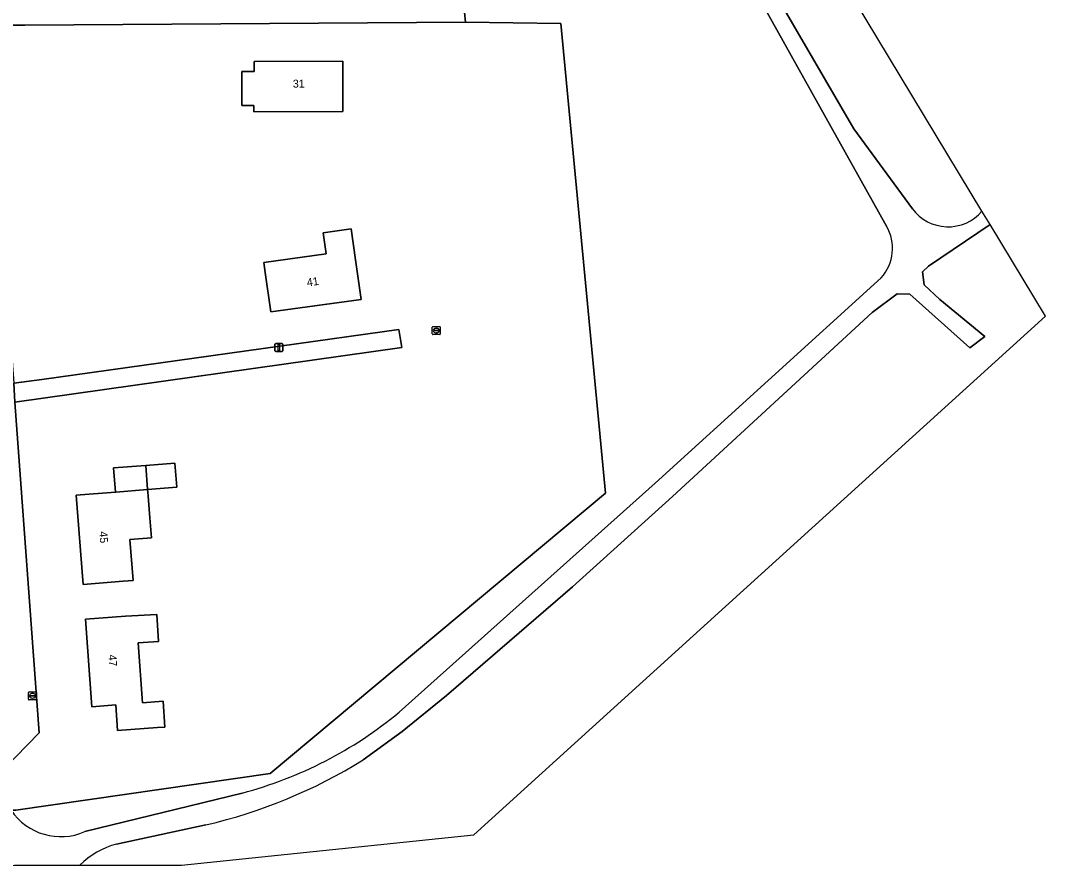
# Model space of a CAD drawing. Extents: x 162661 to 163484, y 380247 to 381230.
# Drawn here: x 163148.6 to 163279, y 380286.1 to 380392.3 of the extents above; entities that cross this region are included whole.
import ezdxf

# ---------------------------------------------------------------- set-up
doc = ezdxf.new("R2010")
doc.units = 0
for name, color, linetype in [('IMGEO_Erf', 7, 'Continuous'), ('IMGEO_Gemengd_bos', 7, 'Continuous'), ('IMGEO_Grasland_overig', 7, 'Continuous'), ('IMGEO_Groenvoorziening', 7, 'Continuous'), ('IMGEO_Lichtmast', 7, 'Continuous'), ('IMGEO_Naaldbos', 7, 'Continuous'), ('IMGEO_Pand', 7, 'Continuous'), ('IMGEO_Pand_nummerreeks', 7, 'Continuous'), ('IMGEO_Rioolput', 7, 'Continuous'), ('IMGEO_Voetpad_open', 7, 'Continuous')]:
    doc.layers.add(name, color=color, linetype=linetype)

msp = doc.modelspace()

# ---------------------------------------------------------------- linework, layer by layer
at = {"layer": 'IMGEO_Erf'}
for points in [[(163216.08, 380392.02), (163204.13, 380392.18), (163149.07, 380391.8), (163147.2, 380391.78), (163144.28, 380391.56), (163144.66, 380387.12), (163147.69, 380347.02), (163151.22, 380347.51), (163195.8, 380353.73), (163196.18, 380351.49), (163147.85, 380344.67), (163150.86, 380303.33), (163146.44, 380298.78)], [(163147.36, 380293.63), (163147.94, 380293.65), (163179.74, 380298.22), (163221.63, 380333.29), (163216.08, 380392.02)]]:
    msp.add_lwpolyline(points, dxfattribs=at)
for points in [[(163176.2, 380381.75), (163176.18, 380386.01), (163177.73, 380386.01), (163177.73, 380387.24), (163188.81, 380387.28), (163188.83, 380382.28), (163188.83, 380380.98), (163177.71, 380380.94), (163177.71, 380381.76)], [(163189.86, 380366.33), (163190.4, 380362.46), (163191.09, 380357.51), (163179.8, 380355.93), (163179.11, 380360.88), (163178.94, 380362.13), (163186.75, 380363.22), (163186.38, 380365.84)], [(163164.21, 380336.75), (163167.82, 380337.04), (163168.06, 380334.02), (163164.42, 380333.73), (163164.43, 380333.44), (163164.69, 380330.18), (163164.89, 380327.68), (163162.22, 380327.47), (163162.62, 380322.37), (163161.36, 380322.27), (163156.38, 380321.87), (163155.49, 380333.02), (163160.41, 380333.41), (163160.17, 380336.43)], [(163166.59, 380304.03), (163165.66, 380303.97), (163160.67, 380303.6), (163160.44, 380306.8), (163157.46, 380306.58), (163156.66, 380317.53), (163161.65, 380317.9), (163165.56, 380318.11), (163165.8, 380314.75), (163163.23, 380314.56), (163163.78, 380307.08), (163166.35, 380307.26)]]:
    msp.add_lwpolyline(points, close=True, dxfattribs=at)
at = {"layer": 'IMGEO_Gemengd_bos'}
for points in [[(163268.69, 380368.54), (163218.02, 380452.54), (163201, 380606.54), (163194.78, 380662.88), (163218.22, 380669.19), (163320.57, 380704.35), (163382.69, 380751.14), (163382.18, 380751.8)], [(163201.25, 380568.83), (163200.92, 380564.51), (163200.14, 380561.97), (163200.17, 380559.39), (163201.66, 380552.04), (163205.91, 380526.29), (163205.95, 380524.36), (163205.39, 380513.18), (163205.44, 380509.62), (163206.28, 380500), (163207.03, 380495.24), (163208.27, 380489.24), (163210.2, 380475.87), (163211.49, 380457.68), (163212.75, 380451.99), (163215.2, 380445.27), (163216.89, 380441.84), (163240.42, 380399.93), (163252.66, 380378.82), (163260, 380368.84)]]:
    msp.add_lwpolyline(points, dxfattribs=at)
msp.add_arc((163264.46, 380372.11), 5.53, 216.2053, 319.8358, dxfattribs=at)
at = {"layer": 'IMGEO_Grasland_overig'}
for points in [[(163260, 380368.84), (163252.66, 380378.82), (163240.42, 380399.93), (163216.89, 380441.84), (163215.2, 380445.27), (163212.75, 380451.99), (163211.49, 380457.68), (163210.2, 380475.87), (163208.27, 380489.24), (163207.03, 380495.24), (163206.28, 380500), (163205.44, 380509.62), (163205.39, 380513.18), (163205.95, 380524.36), (163205.91, 380526.29), (163201.66, 380552.04), (163200.17, 380559.39), (163200.14, 380561.97), (163200.92, 380564.51), (163201.25, 380568.83)], [(163208.94, 380461.91), (163209.47, 380457.14), (163210.47, 380453.21), (163214.63, 380441.38), (163228.53, 380416.72), (163238.11, 380400.13), (163256.76, 380366.68)], [(163191.35, 380299.94), (163196.22, 380303.48), (163201.76, 380307.99), (163217.52, 380321.58), (163230.03, 380332.86), (163254.96, 380355.88), (163258.09, 380358.21), (163259.68, 380358.15), (163267.18, 380351.44), (163269.04, 380352.87), (163263.42, 380357.48), (163261.46, 380359.32), (163261.27, 380360.94), (163261.99, 380361.67), (163269.7, 380366.87), (163268.69, 380368.54)], [(163256.11, 380360.19), (163227.84, 380334.53), (163195.87, 380305.88)], [(163176.25, 380295.78), (163156.59, 380290.97)], [(163160.53, 380289.4), (163171.7, 380291.81)], [(163143.7, 380286.14), (163147.78, 380286.75), (163155.94, 380286.75)]]:
    msp.add_lwpolyline(points, dxfattribs=at)
for centre, radius, start, end in [((163264.46, 380372.11), 5.53, 216.2053, 319.8358), ((163251.95, 380363.89), 5.56, 318.377, 30.1319), ((163162.9, 380345.8), 51.77, 284.9411, 309.5522), ((163157.02, 380355.06), 64.94, 283.0659, 301.9147), ((163153.57, 380297.82), 7.49, 214.0122, 293.7775), ((163163.35, 380279.24), 10.55, 105.4984, 134.5967)]:
    msp.add_arc(centre, radius, start, end, dxfattribs=at)
at = {"layer": 'IMGEO_Groenvoorziening'}
for points in [[(163256.76, 380366.68), (163238.11, 380400.13), (163228.53, 380416.72), (163214.63, 380441.38), (163210.47, 380453.21), (163209.47, 380457.14), (163208.94, 380461.91), (163208.11, 380472.53), (163206.39, 380476.92), (163205.48, 380478.39), (163203.33, 380480.66), (163201.99, 380481.81), (163199.41, 380483.11), (163198.11, 380483.43), (163196.86, 380483.51), (163199.19, 380456.63), (163201.8, 380419.95), (163201.41, 380419.63), (163204.13, 380392.18), (163216.08, 380392.02), (163221.63, 380333.29), (163179.74, 380298.22), (163147.94, 380293.65), (163147.36, 380293.63)], [(163195.87, 380305.88), (163227.84, 380334.53), (163256.11, 380360.19)], [(163156.59, 380290.97), (163176.25, 380295.78)]]:
    msp.add_lwpolyline(points, dxfattribs=at)
for centre, radius, start, end in [((163251.95, 380363.89), 5.56, 318.377, 30.1319), ((163162.9, 380345.8), 51.77, 284.9411, 309.5522), ((163153.57, 380297.82), 7.49, 214.0122, 293.7775)]:
    msp.add_arc(centre, radius, start, end, dxfattribs=at)
at = {"layer": 'IMGEO_Lichtmast'}
for p, q in [((163180.33, 380351.09), (163180.33, 380351.89)), ((163180.33, 380351.89), (163180.33, 380351.09)), ((163180.43, 380351.99), (163181.22, 380351.99)), ((163181.22, 380351.99), (163180.43, 380351.99)), ((163181.32, 380351.89), (163181.32, 380351.09)), ((163181.32, 380351.09), (163181.32, 380351.89)), ((163181.22, 380350.99), (163180.43, 380350.99)), ((163180.43, 380350.99), (163181.22, 380350.99))]:
    msp.add_line(p, q, dxfattribs=at)
msp.add_lwpolyline([(163180.75, 380351.86), (163180.9, 380351.86), (163180.9, 380351.11), (163180.75, 380351.11), (163180.75, 380351.86)], dxfattribs=at)
for centre, start, end in [((163180.43, 380351.89), 90, 180), ((163180.43, 380351.89), 90, 180), ((163181.22, 380351.89), 0, 90), ((163181.22, 380351.89), 360, 90), ((163180.43, 380351.09), 180, 270), ((163180.43, 380351.09), 180, 270), ((163181.22, 380351.09), 270, 0), ((163181.22, 380351.09), 270, 0)]:
    msp.add_arc(centre, 0.1, start, end, dxfattribs=at)
at = {"layer": 'IMGEO_Naaldbos'}
for points in [[(163155.94, 380286.75), (163168.66, 380286.75), (163205.19, 380290.54), (163276.61, 380355.4), (163269.7, 380366.87), (163261.99, 380361.67), (163261.27, 380360.94), (163261.46, 380359.32), (163263.42, 380357.48), (163269.04, 380352.87), (163267.18, 380351.44), (163259.68, 380358.15), (163258.09, 380358.21), (163254.96, 380355.88), (163230.03, 380332.86), (163217.52, 380321.58), (163201.76, 380307.99), (163196.22, 380303.48), (163191.35, 380299.94)], [(163171.7, 380291.81), (163160.53, 380289.4)]]:
    msp.add_lwpolyline(points, dxfattribs=at)
for centre, radius, start, end in [((163157.02, 380355.06), 64.94, 283.0659, 301.9147), ((163163.35, 380279.24), 10.55, 105.4984, 134.5967)]:
    msp.add_arc(centre, radius, start, end, dxfattribs=at)
at = {"layer": 'IMGEO_Pand'}
for points in [[(163176.2, 380381.75), (163177.71, 380381.76), (163177.71, 380380.94), (163188.83, 380380.98), (163188.83, 380382.28), (163188.81, 380387.28), (163177.73, 380387.24), (163177.73, 380386.01), (163176.18, 380386.01)], [(163190.4, 380362.46), (163189.86, 380366.33), (163186.38, 380365.84), (163186.75, 380363.22), (163178.94, 380362.13), (163179.11, 380360.88), (163179.8, 380355.93), (163191.09, 380357.51)], [(163164.21, 380336.75), (163160.17, 380336.43), (163160.41, 380333.41), (163160.47, 380333.41), (163164.42, 380333.73)], [(163164.21, 380336.75), (163164.42, 380333.73), (163168.06, 380334.02), (163167.82, 380337.04)], [(163164.89, 380327.68), (163164.69, 380330.18), (163164.43, 380333.44), (163164.42, 380333.73), (163160.47, 380333.41), (163160.41, 380333.41), (163155.49, 380333.02), (163156.38, 380321.87), (163161.36, 380322.27), (163162.62, 380322.37), (163162.22, 380327.47)], [(163165.66, 380303.97), (163166.59, 380304.03), (163166.35, 380307.26), (163163.78, 380307.08), (163163.23, 380314.56), (163165.8, 380314.75), (163165.56, 380318.11), (163161.65, 380317.9), (163156.66, 380317.53), (163157.46, 380306.58), (163160.44, 380306.8), (163160.67, 380303.6)]]:
    msp.add_lwpolyline(points, close=True, dxfattribs=at)
at = {"layer": 'IMGEO_Rioolput'}
for p, q in [((163200, 380353.19), (163200, 380354.04)), ((163200.07, 380354.12), (163200.93, 380354.12)), ((163200.93, 380353.11), (163200.07, 380353.11)), ((163200.26, 380353.61), (163200.26, 380353.62)), ((163200.3, 380353.66), (163200.7, 380353.66)), ((163200.7, 380353.57), (163200.3, 380353.57)), ((163200.51, 380353.34), (163200.48, 380353.34)), ((163200.49, 380353.89), (163200.51, 380353.89)), ((163200.74, 380353.62), (163200.74, 380353.61)), ((163201, 380354.04), (163201, 380353.19)), ((163149.54, 380307.51), (163149.54, 380308.36)), ((163149.61, 380308.44), (163150.46, 380308.44)), ((163150.46, 380307.44), (163149.61, 380307.44)), ((163149.79, 380307.93), (163149.79, 380307.94)), ((163150.23, 380307.89), (163149.83, 380307.89)), ((163149.84, 380307.98), (163150.24, 380307.98)), ((163150.02, 380308.22), (163150.05, 380308.22)), ((163150.05, 380307.66), (163150.02, 380307.66)), ((163150.28, 380307.94), (163150.28, 380307.93)), ((163150.54, 380308.36), (163150.54, 380307.51))]:
    msp.add_line(p, q, dxfattribs=at)
for points in [[(163200, 380353.19), (163200, 380354.04)], [(163200.07, 380354.12), (163200.93, 380354.12)], [(163200.93, 380353.11), (163200.07, 380353.11)], [(163201, 380354.04), (163201, 380353.19)], [(163149.54, 380307.51), (163149.54, 380308.36)], [(163149.61, 380308.44), (163150.46, 380308.44)], [(163150.46, 380307.44), (163149.61, 380307.44)], [(163150.54, 380308.36), (163150.54, 380307.51)]]:
    msp.add_lwpolyline(points, dxfattribs=at)
for centre, radius, start, end in [((163200.08, 380354.04), 0.0765, 91.552, 178.448), ((163200.08, 380354.04), 0.0765, 91.552, 178.448), ((163200.08, 380353.19), 0.0765, 181.552, 268.448), ((163200.08, 380353.19), 0.0765, 181.552, 268.448), ((163200.3, 380353.62), 0.0403, 85.8775, 175.7526), ((163200.29, 380353.61), 0.0366, 178.938, 274.7102), ((163200.7, 380353.62), 0.0386, 1.7309, 96.639), ((163200.7, 380353.61), 0.043, 264.8664, 352.4533), ((163200.92, 380354.04), 0.0765, 1.552, 88.448), ((163200.92, 380354.04), 0.0765, 1.552, 88.448), ((163200.92, 380353.19), 0.0765, 271.552, 358.448), ((163200.92, 380353.19), 0.0765, 271.552, 358.448), ((163149.61, 380308.36), 0.0765, 91.552, 178.448), ((163149.61, 380308.36), 0.0765, 91.552, 178.448), ((163149.61, 380307.51), 0.0765, 181.552, 268.448), ((163149.61, 380307.51), 0.0765, 181.552, 268.448), ((163149.84, 380307.94), 0.0403, 85.8775, 175.7526), ((163149.83, 380307.93), 0.0366, 178.938, 274.7102), ((163150.24, 380307.94), 0.043, 264.8664, 352.4533), ((163150.24, 380307.94), 0.0386, 1.7309, 96.639), ((163150.46, 380308.36), 0.0765, 1.552, 88.448), ((163150.46, 380308.36), 0.0765, 1.552, 88.448), ((163150.46, 380307.51), 0.0765, 271.552, 358.448), ((163150.46, 380307.51), 0.0765, 271.552, 358.448)]:
    msp.add_arc(centre, radius, start, end, dxfattribs=at)
for centre, major_axis, ratio, start_param, end_param in [((163200.49, 380353.61), (-0.387, 0.002), 0.722429, 4.712389, 7.853982), ((163200.51, 380353.61), (-0.39, 0.002), 0.717154, 1.570796, 4.712389), ((163150.02, 380307.94), (-0.387, 0.002), 0.722429, 4.712389, 7.853982), ((163150.05, 380307.94), (-0.39, 0.002), 0.717154, 1.570796, 4.712389)]:
    msp.add_ellipse(centre, major_axis=major_axis, ratio=ratio, start_param=start_param, end_param=end_param, dxfattribs=at)
at = {"layer": 'IMGEO_Voetpad_open'}
for points in [[(163199.03, 380395.18), (163148.08, 380394.79), (163146.75, 380394.77), (163147.2, 380391.78), (163149.07, 380391.8), (163204.13, 380392.18), (163201.41, 380419.63)], [(163145.76, 380298.08), (163146.44, 380298.78), (163150.86, 380303.33), (163147.85, 380344.67), (163147.69, 380347.02)]]:
    msp.add_lwpolyline(points, dxfattribs=at)
msp.add_lwpolyline([(163196.18, 380351.49), (163195.8, 380353.73), (163151.22, 380347.51), (163147.69, 380347.02), (163147.85, 380344.67)], close=True, dxfattribs=at)

# ---------------------------------------------------------------- texts
at = {"layer": 'IMGEO_Pand_nummerreeks'}
for s, rotation, p in [('31', 0.1965, (163182.57, 380383.98)), ('41', 7.9773, (163184.39, 380359.12)), ('45', 274.5433, (163158.38, 380328.47)), ('47', 274.1562, (163159.51, 380313.06))]:
    msp.add_text(s, height=1, rotation=rotation, dxfattribs=at).set_placement(p)

doc.saveas('drawing.dxf')
